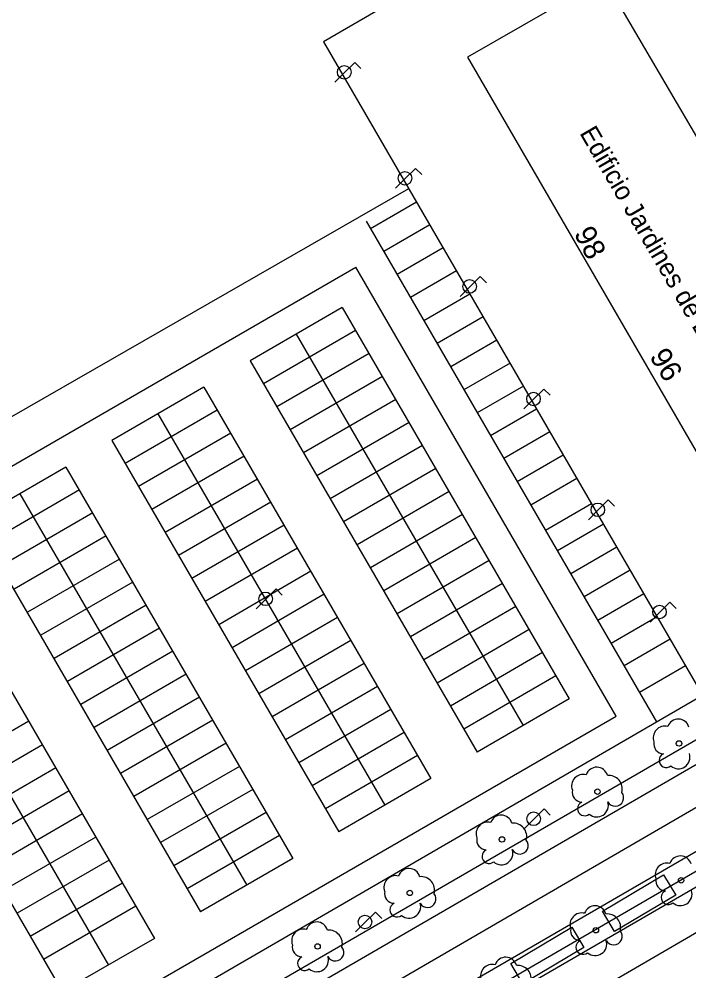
# Model space of a CAD drawing. Extents: x 282771 to 285132, y 4823109 to 4825496.
# Drawn here: x 283530.2 to 283593.1, y 4823650.1 to 4823739.6 of the extents above; entities that cross this region are included whole.
import ezdxf

# ---------------------------------------------------------------- set-up
doc = ezdxf.new("R2010")
doc.units = 0
for name, color, linetype in [('ACERA-BORDILLO', 7, 'Continuous'), ('ACERA-INTERIOR', 7, 'Continuous'), ('APARCAMIENTO', 7, 'Continuous'), ('ARBOL', 7, 'Continuous'), ('BORDILLO', 7, 'Continuous'), ('CALLE-EJE', 7, 'Continuous'), ('EDIFICIO', 7, 'Continuous'), ('FAROLA', 7, 'Continuous'), ('NUM-PORTAL', 7, 'Continuous'), ('SENAL-VIARIA', 7, 'Continuous'), ('TXT-EDIFICIOS', 7, 'Continuous'), ('ZONA-VERDE', 7, 'Continuous')]:
    doc.layers.add(name, color=color, linetype=linetype)

msp = doc.modelspace()

# ---------------------------------------------------------------- linework, layer by layer
at = {"layer": 'ACERA-BORDILLO'}
msp.add_lwpolyline([(283440.639, 4823580.325), (283442.766, 4823581.559), (283443.123, 4823584.197), (283443.551, 4823584.826), (283531.38, 4823635.754), (283532.587, 4823633.905), (283540.184, 4823638.45), (283540.235, 4823640.838), (283664.058, 4823712.607), (283665.078, 4823710.943), (283673.217, 4823715.676)], dxfattribs=at)
at = {"layer": 'ACERA-INTERIOR'}
for points in [[(283602.243, 4823762.678), (283558.775, 4823737.447), (283594.367, 4823676.055)], [(283475.06, 4823606.698), (283456.577, 4823637.714), (283486.891, 4823671.596), (283497.561, 4823682.109), (283502.965, 4823686.585), (283523.127, 4823698.611), (283566.77, 4823723.655)], [(283440.639, 4823580.325), (283437.916, 4823585.279), (283603.149, 4823681.158)]]:
    msp.add_lwpolyline(points, dxfattribs=at)
at = {"layer": 'APARCAMIENTO'}
for points in [[(283567.515, 4823722.372), (283563.189, 4823719.864)], [(283562.777, 4823720.574), (283590.044, 4823673.542)], [(283568.743, 4823720.253), (283564.417, 4823717.745)], [(283570.009, 4823718.07), (283565.683, 4823715.562)], [(283503.466, 4823682.537), (283561.81, 4823716.261)], [(283586.264, 4823674.088), (283561.81, 4823716.261)], [(283571.249, 4823715.931), (283566.923, 4823713.423)], [(283572.521, 4823713.737), (283568.195, 4823711.229)], [(283560.532, 4823712.484), (283551.881, 4823707.468)], [(283560.532, 4823712.484), (283581.849, 4823675.716)], [(283573.756, 4823711.606), (283569.431, 4823709.098)], [(283561.786, 4823710.321), (283553.135, 4823705.305)], [(283556.207, 4823709.976), (283577.523, 4823673.208)], [(283575.037, 4823709.396), (283570.712, 4823706.888)], [(283563.04, 4823708.158), (283554.389, 4823703.142)], [(283551.881, 4823707.468), (283573.197, 4823670.7)], [(283576.284, 4823707.246), (283571.958, 4823704.738)], [(283564.294, 4823705.995), (283555.643, 4823700.98)], [(283547.539, 4823704.988), (283538.888, 4823699.973)], [(283547.539, 4823704.988), (283568.855, 4823668.22)], [(283577.539, 4823705.081), (283573.213, 4823702.573)], [(283565.548, 4823703.832), (283556.897, 4823698.817)], [(283548.793, 4823702.825), (283540.142, 4823697.81)], [(283578.784, 4823702.933), (283574.459, 4823700.425)], [(283543.214, 4823702.481), (283564.53, 4823665.713)], [(283566.802, 4823701.67), (283558.151, 4823696.654)], [(283580.032, 4823700.781), (283575.706, 4823698.273)], [(283538.888, 4823699.973), (283560.204, 4823663.205)], [(283550.047, 4823700.663), (283541.396, 4823695.647)], [(283568.056, 4823699.507), (283559.405, 4823694.491)], [(283551.301, 4823698.5), (283542.65, 4823693.484)], [(283581.292, 4823698.608), (283576.966, 4823696.1)], [(283534.559, 4823697.471), (283525.901, 4823692.466)], [(283534.559, 4823697.471), (283555.875, 4823660.703)], [(283569.31, 4823697.344), (283560.658, 4823692.328)], [(283552.555, 4823696.337), (283543.904, 4823691.321)], [(283582.561, 4823696.419), (283578.235, 4823693.911)], [(283535.858, 4823695.334), (283527.2, 4823690.329)], [(283530.23, 4823694.968), (283551.55, 4823658.195)], [(283570.564, 4823695.181), (283561.912, 4823690.166)], [(283553.809, 4823694.174), (283545.158, 4823689.159)], [(283583.94, 4823694.039), (283579.615, 4823691.532)], [(283537.109, 4823693.169), (283528.451, 4823688.165)], [(283571.817, 4823693.018), (283563.166, 4823688.003)], [(283525.901, 4823692.466), (283547.218, 4823655.698)], [(283555.063, 4823692.011), (283546.411, 4823686.996)], [(283585.063, 4823692.104), (283580.737, 4823689.596)], [(283538.36, 4823691.005), (283529.702, 4823686)], [(283573.071, 4823690.856), (283564.42, 4823685.84)], [(283521.573, 4823689.964), (283542.889, 4823653.196)], [(283556.317, 4823689.849), (283547.665, 4823684.833)], [(283586.309, 4823689.954), (283581.983, 4823687.446)], [(283539.611, 4823688.84), (283530.953, 4823683.836)], [(283574.325, 4823688.693), (283565.674, 4823683.677)], [(283557.57, 4823687.686), (283548.919, 4823682.67)], [(283587.564, 4823687.789), (283583.238, 4823685.282)], [(283540.862, 4823686.676), (283532.204, 4823681.672)], [(283575.579, 4823686.53), (283566.928, 4823681.514)], [(283517.996, 4823686.164), (283538.563, 4823650.688)], [(283588.846, 4823685.578), (283584.52, 4823683.07)], [(283512.915, 4823684.96), (283534.231, 4823648.192)], [(283558.824, 4823685.523), (283550.173, 4823680.507)], [(283542.113, 4823684.511), (283533.456, 4823679.507)], [(283576.833, 4823684.367), (283568.182, 4823679.352)], [(283560.078, 4823683.36), (283551.427, 4823678.345)], [(283590.098, 4823683.419), (283585.772, 4823680.911)], [(283543.364, 4823682.347), (283534.707, 4823677.343)], [(283578.087, 4823682.204), (283569.436, 4823677.189)], [(283561.332, 4823681.197), (283552.681, 4823676.182)], [(283591.321, 4823681.308), (283586.996, 4823678.8)], [(283544.615, 4823680.183), (283535.958, 4823675.178)], [(283579.341, 4823680.041), (283570.689, 4823675.026)], [(283562.586, 4823679.034), (283553.935, 4823674.019)], [(283592.776, 4823678.798), (283588.451, 4823676.291)], [(283545.867, 4823678.018), (283537.209, 4823673.014)], [(283580.595, 4823677.879), (283571.943, 4823672.863)], [(283563.84, 4823676.872), (283555.189, 4823671.856)], [(283547.118, 4823675.854), (283538.46, 4823670.849)], [(283581.849, 4823675.716), (283573.197, 4823670.7)], [(283480.64, 4823613.035), (283586.264, 4823674.088)], [(283540.184, 4823638.45), (283599.524, 4823672.88), (283598.527, 4823674.597)], [(283565.094, 4823674.709), (283556.443, 4823669.693)], [(283531.091, 4823673.595), (283522.434, 4823668.59)], [(283548.369, 4823673.689), (283539.711, 4823668.685)], [(283566.348, 4823672.546), (283557.696, 4823667.531)], [(283532.38, 4823671.377), (283523.722, 4823666.373)], [(283549.62, 4823671.525), (283540.962, 4823666.52)], [(283567.602, 4823670.383), (283558.95, 4823665.368)], [(283533.631, 4823669.213), (283524.973, 4823664.209)], [(283550.871, 4823669.36), (283542.213, 4823664.356)], [(283568.855, 4823668.22), (283560.204, 4823663.205)], [(283534.882, 4823667.049), (283526.224, 4823662.044)], [(283552.122, 4823667.196), (283543.464, 4823662.192)], [(283553.373, 4823665.032), (283544.715, 4823660.027)], [(283536.133, 4823664.884), (283527.475, 4823659.88)], [(283537.384, 4823662.72), (283528.726, 4823657.715)], [(283554.624, 4823662.867), (283545.966, 4823657.863)], [(283538.635, 4823660.555), (283529.977, 4823655.551)], [(283555.875, 4823660.703), (283547.218, 4823655.698)], [(283539.886, 4823658.391), (283531.228, 4823653.386)], [(283541.137, 4823656.226), (283532.479, 4823651.222)], [(283542.889, 4823653.196), (283534.231, 4823648.192)]]:
    msp.add_lwpolyline(points, dxfattribs=at)
at = {"layer": 'ARBOL'}
for centre in [(283592.161, 4823671.507), (283584.498, 4823666.979), (283575.527, 4823662.489), (283592.357, 4823658.646), (283566.867, 4823657.464), (283584.348, 4823653.959), (283558.206, 4823652.439)]:
    msp.add_circle(centre, 0.255, dxfattribs=at)
for centre, radius, start, end in [((283590.831, 4823672.037), 1.097, 75.4318, 200.55608), ((283592.091, 4823672.767), 1.038, 15.64228, 161.38435), ((283590.721, 4823671.467), 0.935, 168.59898, 268.13236), ((283590.961, 4823669.917), 0.672, 113.73672, 309.4725), ((283592.101, 4823670.217), 1.086, 228.95447, 17.92796), ((283583.168, 4823667.509), 1.097, 75.4318, 200.55608), ((283584.428, 4823668.239), 1.038, 15.64228, 161.38435), ((283585.558, 4823667.239), 1.272, 345.03273, 95.79925), ((283583.058, 4823666.939), 0.935, 168.59898, 268.13236), ((283586.168, 4823666.409), 0.797, 208.96246, 38.99103), ((283583.298, 4823665.389), 0.672, 113.73672, 309.4725), ((283584.438, 4823665.689), 1.086, 228.95447, 17.92796), ((283574.197, 4823663.019), 1.097, 75.4318, 200.55608), ((283575.457, 4823663.749), 1.038, 15.64228, 161.38435), ((283576.587, 4823662.749), 1.272, 345.03273, 95.79925), ((283574.087, 4823662.449), 0.935, 168.59898, 268.13236), ((283577.197, 4823661.919), 0.797, 208.96246, 38.99103), ((283574.327, 4823660.899), 0.672, 113.73672, 309.4725), ((283575.467, 4823661.199), 1.086, 228.95447, 17.92796), ((283592.287, 4823659.906), 1.038, 15.64228, 161.38435), ((283566.797, 4823658.724), 1.038, 15.64228, 161.38435), ((283591.027, 4823659.176), 1.097, 75.4318, 200.55608), ((283565.537, 4823657.994), 1.097, 75.4318, 200.55608), ((283567.926, 4823657.724), 1.272, 345.03273, 95.79925), ((283590.917, 4823658.606), 0.935, 168.59898, 268.13236), ((283565.427, 4823657.424), 0.935, 168.59898, 268.13236), ((283568.536, 4823656.894), 0.797, 208.96246, 38.99103), ((283591.157, 4823657.056), 0.672, 113.73672, 309.4725), ((283592.297, 4823657.356), 1.086, 228.95447, 17.92796), ((283565.667, 4823655.874), 0.672, 113.73672, 309.4725), ((283566.807, 4823656.174), 1.086, 228.95447, 17.92796), ((283584.278, 4823655.219), 1.038, 15.64228, 161.38435), ((283583.018, 4823654.489), 1.097, 75.4318, 200.55608), ((283585.408, 4823654.219), 1.272, 345.03273, 95.79925), ((283558.136, 4823653.699), 1.038, 15.64228, 161.38435), ((283556.876, 4823652.969), 1.097, 75.4318, 200.55608), ((283559.266, 4823652.699), 1.272, 345.03273, 95.79925), ((283582.908, 4823653.919), 0.935, 168.59898, 268.13236), ((283586.018, 4823653.389), 0.797, 208.96246, 38.99103), ((283556.766, 4823652.399), 0.935, 168.59898, 268.13236), ((283583.148, 4823652.369), 0.672, 113.73672, 309.4725), ((283584.288, 4823652.669), 1.086, 228.95447, 17.92796), ((283559.876, 4823651.869), 0.797, 208.96246, 38.99103), ((283557.006, 4823650.849), 0.672, 113.73672, 309.4725), ((283558.146, 4823651.149), 1.086, 228.95447, 17.92796), ((283574.619, 4823649.657), 1.097, 75.4318, 200.55608), ((283575.879, 4823650.387), 1.038, 15.64228, 161.38435), ((283577.009, 4823649.387), 1.272, 345.03273, 95.79925)]:
    msp.add_arc(centre, radius, start, end, dxfattribs=at)
at = {"layer": 'BORDILLO'}
msp.add_lwpolyline([(283677.427, 4823706.532), (283536.464, 4823624.762), (283536.223, 4823624.65), (283535.951, 4823624.582), (283535.658, 4823624.568), (283535.363, 4823624.614), (283535.083, 4823624.72), (283534.836, 4823624.878), (283534.633, 4823625.072), (283534.48, 4823625.289), (283534.368, 4823625.53), (283534.3, 4823625.802), (283534.286, 4823626.095), (283534.332, 4823626.39), (283534.438, 4823626.67), (283534.596, 4823626.917), (283534.79, 4823627.12), (283535.007, 4823627.273), (283675.969, 4823709.044)], dxfattribs=at)
at = {"layer": 'CALLE-EJE'}
msp.add_lwpolyline([(283529.623, 4823622.259), (283685.293, 4823712.647)], dxfattribs=at)
at = {"layer": 'EDIFICIO'}
msp.add_lwpolyline([(283639.443, 4823721.021), (283635.463, 4823718.731), (283635.903, 4823717.991), (283621.392, 4823709.551), (283620.992, 4823710.231), (283616.982, 4823707.931), (283617.412, 4823707.181), (283615.992, 4823706.371), (283615.562, 4823707.121), (283611.642, 4823704.811), (283612.042, 4823704.131), (283609.122, 4823702.441), (283585.133, 4823743.381), (283572.293, 4823735.981), (283596.152, 4823694.83)], dxfattribs=at)
at = {"layer": 'FAROLA'}
for p, q in [((283561.694, 4823735.506), (283560.754, 4823734.576)), ((283562.284, 4823734.916), (283561.694, 4823735.506)), ((283560.754, 4823734.576), (283559.824, 4823733.636)), ((283567.4, 4823725.546), (283566.46, 4823724.616)), ((283567.99, 4823724.956), (283567.4, 4823725.546)), ((283566.46, 4823724.616), (283565.53, 4823723.676)), ((283573.471, 4823715.382), (283572.531, 4823714.452)), ((283574.061, 4823714.792), (283573.471, 4823715.382)), ((283572.531, 4823714.452), (283571.601, 4823713.512)), ((283579.467, 4823704.812), (283578.527, 4823703.882)), ((283580.057, 4823704.222), (283579.467, 4823704.812)), ((283578.527, 4823703.882), (283577.597, 4823702.942)), ((283585.515, 4823694.395), (283584.575, 4823693.465)), ((283586.105, 4823693.805), (283585.515, 4823694.395)), ((283584.575, 4823693.465), (283583.645, 4823692.525)), ((283554.305, 4823686.031), (283553.365, 4823685.101)), ((283554.895, 4823685.441), (283554.305, 4823686.031)), ((283553.365, 4823685.101), (283552.435, 4823684.161)), ((283591.308, 4823684.79), (283590.368, 4823683.86)), ((283591.898, 4823684.2), (283591.308, 4823684.79)), ((283590.368, 4823683.86), (283589.438, 4823682.92)), ((283579.478, 4823665.365), (283578.538, 4823664.435)), ((283580.068, 4823664.775), (283579.478, 4823665.365)), ((283578.538, 4823664.435), (283577.608, 4823663.495)), ((283563.642, 4823655.665), (283562.702, 4823654.735)), ((283564.232, 4823655.075), (283563.642, 4823655.665)), ((283562.702, 4823654.735), (283561.772, 4823653.795))]:
    msp.add_line(p, q, dxfattribs=at)
for centre in [(283560.714, 4823734.576), (283566.42, 4823724.616), (283572.491, 4823714.452), (283578.487, 4823703.882), (283584.535, 4823693.465), (283553.325, 4823685.101), (283590.328, 4823683.86), (283578.498, 4823664.435), (283562.662, 4823654.735)]:
    msp.add_circle(centre, 0.637, dxfattribs=at)
at = {"layer": 'SENAL-VIARIA'}
for points in [[(283541.02, 4823634.87), (283677.466, 4823714.127)], [(283546.589, 4823626.287), (283665.125, 4823695.278)]]:
    msp.add_lwpolyline(points, dxfattribs=at)
at = {"layer": 'ZONA-VERDE'}
for p, q in [((283584.96, 4823655.755), (283590.714, 4823659.162)), ((283590.714, 4823659.162), (283591.845, 4823657.252)), ((283591.845, 4823657.252), (283586.09, 4823653.845)), ((283586.09, 4823653.845), (283584.96, 4823655.755)), ((283576.347, 4823650.834), (283582.102, 4823654.24)), ((283582.102, 4823654.24), (283583.233, 4823652.33)), ((283583.233, 4823652.33), (283577.478, 4823648.924)), ((283577.478, 4823648.924), (283576.347, 4823650.834))]:
    msp.add_line(p, q, dxfattribs=at)

# ---------------------------------------------------------------- texts
at = {"layer": 'NUM-PORTAL'}
for s, rotation, p in [('98', 297.75858, (283582.245, 4823719.434)), ('96', 301.5043, (283589.331, 4823707.866))]:
    msp.add_text(s, height=2, rotation=rotation, dxfattribs=at).set_placement(p)
at = {"layer": 'TXT-EDIFICIOS'}
msp.add_text('Edificio Jardines de Bohemia', height=1.75, rotation=300.1747, dxfattribs=at).set_placement((283582.779, 4823728.867))

doc.saveas('drawing.dxf')
